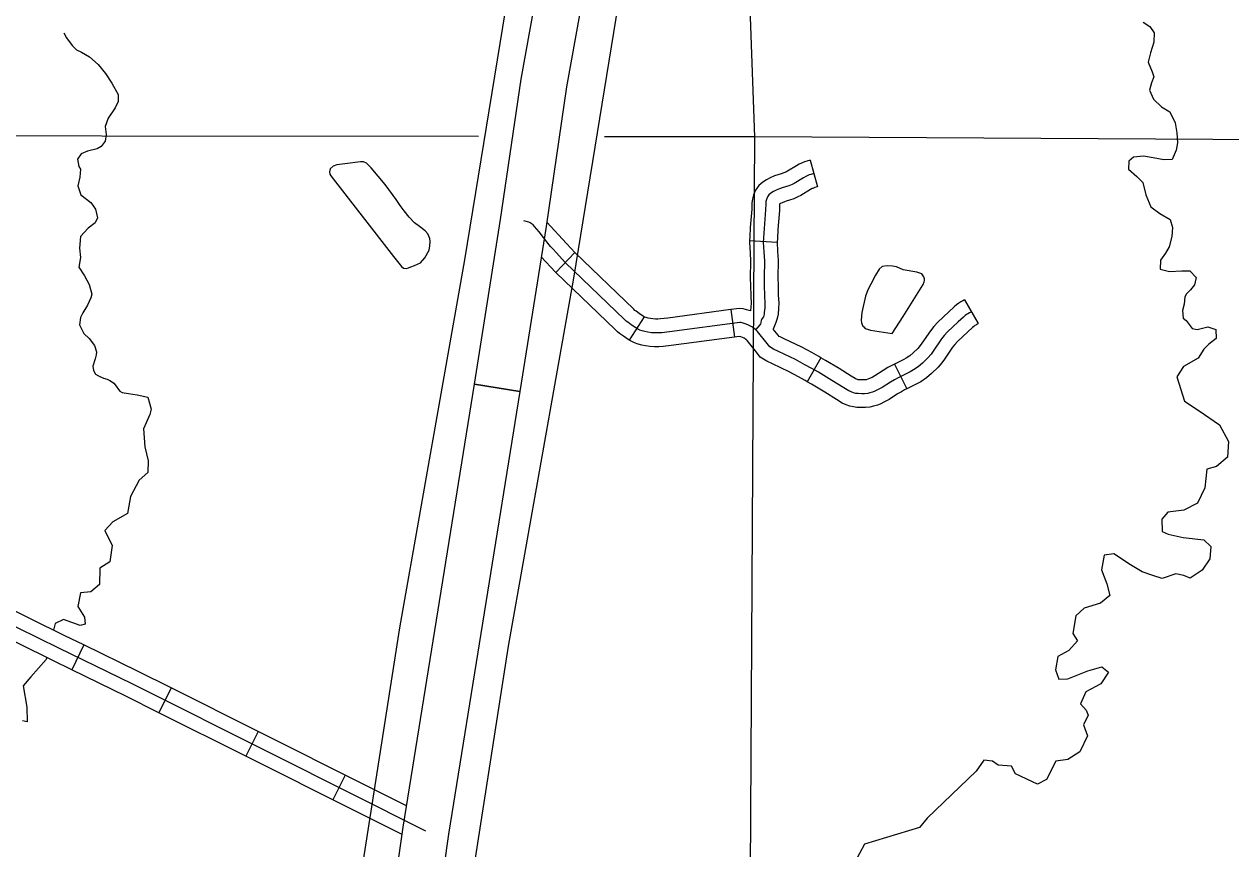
# Model space of a CAD drawing. Extents: x -492261 to -432772, y 1441225 to 1452922.
# Drawn here: x -458811.6 to -458624.4, y 1450839.6 to 1450967.5 of the extents above; entities that cross this region are included whole.
import ezdxf

# ---------------------------------------------------------------- set-up
doc = ezdxf.new("R2010")
doc.units = 0
doc.layers.add('Default', color=7, linetype='Continuous')

msp = doc.modelspace()

# ---------------------------------------------------------------- linework, layer by layer
at = {"layer": 'Default'}
for p, q in [((-458689.66, 1450946.43), (-458688.52, 1450942.29)), ((-458699.06, 1450933.96), (-458694.78, 1450933.73)), ((-458726.16, 1450932.1), (-458729.13, 1450929.01)), ((-458665.72, 1450924.78), (-458663.57, 1450921.08)), ((-458701.99, 1450923.25), (-458701.42, 1450919)), ((-458715.43, 1450922.15), (-458717.72, 1450918.52)), ((-458687.99, 1450915.78), (-458690.11, 1450912.06)), ((-458676.57, 1450914.79), (-458674.66, 1450910.96)), ((-458734.7, 1450910.58), (-458741.76, 1450911.7)), ((-458741.76, 1450911.7), (-458734.7, 1450910.58)), ((-458802.38, 1450871.24), (-458804.25, 1450867.39)), ((-458788.82, 1450864.58), (-458790.74, 1450860.74)), ((-458775.33, 1450857.82), (-458777.25, 1450853.99)), ((-458761.84, 1450851.07), (-458763.76, 1450847.23))]:
    msp.add_line(p, q, dxfattribs=at)
for points in [[(-458775.09, 1450741.98), (-458762.55, 1450815.06), (-458753.36, 1450873.9), (-458743.23, 1450930.99), (-458732.3, 1450998.14), (-458723.97, 1451053.35), (-458714.51, 1451109.99), (-458709.23, 1451142.3), (-458708.63, 1451144.59), (-458708.2, 1451147), (-458708.04, 1451149.94), (-458707.72, 1451153.24), (-458706.96, 1451233.13), (-458706.23, 1451310.87), (-458705.47, 1451401.93), (-458705.35, 1451497.74), (-458704.15, 1451560.62), (-458704.06, 1451606.12)], [(-458757.7, 1450741.98), (-458745.63, 1450812.29), (-458736.45, 1450871.08), (-458726.32, 1450928.11), (-458715.37, 1450995.48), (-458707.04, 1451050.66), (-458697.6, 1451107.2), (-458692.45, 1451138.71), (-458691.87, 1451140.9), (-458691.14, 1451145.04), (-458690.95, 1451148.63), (-458690.58, 1451152.32), (-458689.82, 1451232.97), (-458689.08, 1451310.72), (-458688.32, 1451401.84), (-458688.21, 1451497.57), (-458687.01, 1451560.44), (-458686.91, 1451606.08)], [(-458741.76, 1450911.7), (-458737.69, 1450937.21), (-458734.52, 1450958.98), (-458732.41, 1450970.73), (-458726.22, 1451008.19), (-458722.62, 1451030.54), (-458717.54, 1451060.5), (-458713.99, 1451081.36), (-458709.7, 1451108.97), (-458707.85, 1451122.03), (-458704.54, 1451139.83), (-458703.02, 1451148.6), (-458702.16, 1451217.61), (-458701.82, 1451257.17), (-458701.28, 1451283.17), (-458701.01, 1451317.21), (-458701, 1451317.95)], [(-458693.86, 1451317.92), (-458693.87, 1451317.16), (-458694.14, 1451283.06), (-458694.68, 1451257.07), (-458695.02, 1451217.53), (-458695.89, 1451147.94), (-458697.51, 1451138.57), (-458700.8, 1451120.88), (-458702.63, 1451107.92), (-458706.94, 1451080.21), (-458710.5, 1451059.31), (-458715.57, 1451029.37), (-458719.17, 1451007.04), (-458725.37, 1450969.52), (-458727.47, 1450957.83), (-458730.63, 1450936.14), (-458734.7, 1450910.58)], [(-458702.57, 1451068.8), (-458698.3, 1450950.04), (-458698.5, 1450916.52)], [(-458637.95, 1450967.83), (-458636.93, 1450967.16), (-458636.25, 1450966.18), (-458636.33, 1450964.71), (-458636.83, 1450963.09), (-458637.22, 1450961.62), (-458636.56, 1450960.15), (-458636.33, 1450959.35), (-458636.68, 1450958.42)], [(-458805.49, 1450966.19), (-458805.07, 1450965.4), (-458804.19, 1450964.24), (-458803.54, 1450963.54), (-458802.76, 1450963.16), (-458801.51, 1450962.47), (-458800.16, 1450961.27), (-458799.01, 1450959.87), (-458798.03, 1450958.4), (-458797.07, 1450956.62), (-458797.07, 1450955.53), (-458797.5, 1450954.54), (-458798.58, 1450952.97), (-458799.06, 1450951.67), (-458798.92, 1450950.44), (-458799.09, 1450949.37), (-458799.67, 1450948.53), (-458800.32, 1450948.17), (-458801.82, 1450947.84), (-458802.81, 1450947.42), (-458803.34, 1450946.57), (-458803.14, 1450945.46), (-458802.9, 1450945.06), (-458803.01, 1450943.8), (-458803.29, 1450942.47), (-458802.82, 1450941.05), (-458801.31, 1450939.85), (-458800.59, 1450938.84), (-458800.27, 1450937.47), (-458800.6, 1450936.72), (-458801.69, 1450935.89), (-458802.92, 1450934.6), (-458803.07, 1450932.81), (-458802.92, 1450931.35), (-458803.14, 1450929.83), (-458802.3, 1450928.5), (-458801.53, 1450927.15), (-458801.12, 1450925.66), (-458801.27, 1450925.09), (-458801.81, 1450923.93), (-458802.53, 1450922.76), (-458802.88, 1450922.01), (-458803.03, 1450920.91), (-458802.36, 1450919.55), (-458801.57, 1450918.77), (-458800.74, 1450917.7), (-458800.43, 1450916.73), (-458800.48, 1450916.25), (-458800.63, 1450915.61), (-458800.97, 1450914.48), (-458800.87, 1450913.83), (-458800.57, 1450913.26), (-458800.08, 1450912.96), (-458799.35, 1450912.6), (-458798.75, 1450912.48), (-458798.37, 1450912.28), (-458798.06, 1450912.1), (-458797.73, 1450911.87), (-458797.35, 1450911.39), (-458797.02, 1450910.86)], [(-458749.31, 1450842.39), (-458772.98, 1450854.25), (-458794.89, 1450865.22), (-458806.27, 1450870.75), (-458818.91, 1450876.97), (-458831.84, 1450882.93), (-458842.75, 1450888.09), (-458845.01, 1450889.25), (-458846.33, 1450890), (-458847.29, 1450890.63), (-458848, 1450891.1), (-458848.74, 1450891.65), (-458849.57, 1450892.36), (-458850.16, 1450893), (-458850.54, 1450893.68), (-458850.76, 1450894.25), (-458850.97, 1450895.02), (-458851.12, 1450895.91), (-458851.25, 1450896.99), (-458851.39, 1450899.62), (-458851.52, 1450902.46), (-458851.06, 1450963.88)], [(-458636.68, 1450958.42), (-458637, 1450957.3), (-458636.36, 1450955.91), (-458635.13, 1450954.71), (-458633.85, 1450953.91), (-458633.01, 1450952.23), (-458632.77, 1450950.66), (-458632.67, 1450949.12), (-458632.87, 1450947.99), (-458633.49, 1450946.54), (-458634.75, 1450946.51), (-458636.42, 1450946.82), (-458637.91, 1450947.07), (-458639.48, 1450946.88), (-458640.18, 1450946.26), (-458640.26, 1450945.03), (-458638.97, 1450943.89), (-458638.01, 1450942.99), (-458637.56, 1450941.05), (-458636.79, 1450939.21), (-458635.39, 1450938.15), (-458633.77, 1450937.25), (-458633.42, 1450935.97), (-458633.53, 1450934.59), (-458633.95, 1450932.97), (-458634.52, 1450932.01), (-458635.27, 1450930.9), (-458635.32, 1450929.55), (-458633.91, 1450929.19), (-458631.99, 1450929.29), (-458630.71, 1450929.29), (-458629.74, 1450928.26), (-458629.99, 1450927.08), (-458630.63, 1450926.34), (-458631.27, 1450925.72), (-458631.52, 1450925.23), (-458631.63, 1450924.08), (-458631.87, 1450923.13), (-458631.78, 1450921.93), (-458631.3, 1450921.58)], [(-457944.16, 1450953.01), (-458096.23, 1450948.31), (-458246.26, 1450948.79), (-458397.16, 1450949.72), (-458547.12, 1450949.17), (-458698.3, 1450950.04), (-458721.58, 1450950.06)], [(-458741.12, 1450950.08), (-458858.14, 1450950.19)], [(-458755.62, 1450942.66), (-458757.8, 1450945.26), (-458758.51, 1450945.96), (-458758.97, 1450946.18), (-458759.43, 1450946.17), (-458761.85, 1450945.88), (-458763.13, 1450945.73), (-458763.67, 1450945.49), (-458764.15, 1450945.08), (-458764.25, 1450944.62), (-458764.21, 1450944.24), (-458764.06, 1450944.02), (-458754.33, 1450931.47), (-458753.07, 1450929.95), (-458752.77, 1450929.68), (-458752.37, 1450929.63), (-458751.97, 1450929.75), (-458751.63, 1450929.88), (-458751.04, 1450930.09), (-458750.13, 1450930.52), (-458749.44, 1450931.31), (-458748.81, 1450932.47), (-458748.68, 1450933.14), (-458748.62, 1450933.82), (-458748.66, 1450934.31), (-458748.99, 1450935.02), (-458749.4, 1450935.47), (-458750.31, 1450936.16), (-458751.04, 1450936.69), (-458751.89, 1450937.61), (-458752.69, 1450938.6), (-458753.28, 1450939.41), (-458753.9, 1450940.34), (-458755.62, 1450942.66)], [(-458689.66, 1450946.43), (-458690.17, 1450946.28), (-458690.55, 1450946.16), (-458690.98, 1450945.98), (-458691.34, 1450945.81), (-458691.8, 1450945.54), (-458693.15, 1450944.73), (-458693.35, 1450944.63), (-458693.72, 1450944.47), (-458694.15, 1450944.32), (-458694.68, 1450944.17), (-458695.2, 1450943.98), (-458695.85, 1450943.7), (-458696.44, 1450943.4), (-458697.01, 1450943.03), (-458697.63, 1450942.52), (-458698.15, 1450941.78), (-458698.46, 1450941.06), (-458698.63, 1450940.43), (-458698.7, 1450939.78), (-458698.71, 1450938.84), (-458698.95, 1450935.99), (-458699.03, 1450934.52), (-458699.06, 1450933.96)], [(-458689.09, 1450944.36), (-458689.54, 1450944.23), (-458689.8, 1450944.15), (-458690.11, 1450944.02), (-458690.34, 1450943.91), (-458690.7, 1450943.7), (-458692.12, 1450942.84), (-458692.46, 1450942.68), (-458692.95, 1450942.47), (-458693.5, 1450942.28), (-458694.02, 1450942.13), (-458694.42, 1450941.99), (-458694.93, 1450941.77), (-458695.36, 1450941.55), (-458695.74, 1450941.3), (-458696.05, 1450941.05), (-458696.27, 1450940.73), (-458696.43, 1450940.35), (-458696.52, 1450940.03), (-458696.56, 1450939.66), (-458696.57, 1450938.74), (-458696.81, 1450935.84), (-458696.89, 1450934.4), (-458696.93, 1450933.66), (-458696.84, 1450932.2), (-458696.75, 1450930.82), (-458696.81, 1450928.18), (-458696.78, 1450927.01), (-458696.74, 1450925.46), (-458696.68, 1450924.2), (-458696.7, 1450923.55), (-458696.77, 1450922.8), (-458696.81, 1450922.53), (-458696.86, 1450922.35), (-458696.92, 1450922.16), (-458697.08, 1450921.9), (-458697.2, 1450921.7), (-458697.24, 1450921.55), (-458697.3, 1450921.26), (-458697.33, 1450921.17), (-458697.38, 1450921.07), (-458697.49, 1450920.89), (-458698.11, 1450920.16)], [(-458688.52, 1450942.29), (-458688.92, 1450942.18), (-458689.05, 1450942.14), (-458689.24, 1450942.06), (-458689.33, 1450942.02), (-458689.6, 1450941.86), (-458691.1, 1450940.96), (-458691.57, 1450940.73), (-458692.19, 1450940.46), (-458692.86, 1450940.24), (-458693.36, 1450940.09), (-458693.64, 1450939.99), (-458694.01, 1450939.83), (-458694.28, 1450939.69), (-458694.41, 1450939.61), (-458694.42, 1450939.54), (-458694.42, 1450938.64), (-458694.67, 1450935.69), (-458694.75, 1450934.29), (-458694.78, 1450933.73)], [(-458664.64, 1450922.93), (-458664.91, 1450922.77), (-458665.19, 1450922.61), (-458665.4, 1450922.48), (-458665.6, 1450922.33), (-458665.88, 1450922.1), (-458666.67, 1450921.36), (-458668.32, 1450919.81), (-458668.84, 1450919.25), (-458669.27, 1450918.7), (-458670.56, 1450916.8), (-458670.9, 1450916.35), (-458671.37, 1450915.78), (-458672.24, 1450914.93), (-458672.9, 1450914.39), (-458673.62, 1450913.9), (-458674.12, 1450913.62), (-458675.99, 1450912.69), (-458676.55, 1450912.39), (-458677.2, 1450912), (-458678.5, 1450911.17), (-458679.08, 1450910.84), (-458679.64, 1450910.59), (-458679.97, 1450910.46), (-458680.37, 1450910.33), (-458680.72, 1450910.25), (-458681.21, 1450910.21), (-458681.65, 1450910.2), (-458682.2, 1450910.23), (-458682.57, 1450910.27), (-458682.92, 1450910.35), (-458683.3, 1450910.49), (-458683.67, 1450910.65), (-458684.42, 1450911.12), (-458686.28, 1450912.28), (-458688.37, 1450913.53), (-458689.38, 1450914.11), (-458690.46, 1450914.71), (-458691.93, 1450915.51), (-458694.59, 1450916.77), (-458695.36, 1450917.12), (-458695.93, 1450917.48), (-458696.31, 1450917.99), (-458697.84, 1450919.88), (-458698.13, 1450920.18), (-458698.34, 1450920.35), (-458698.62, 1450920.54), (-458698.92, 1450920.71), (-458699.32, 1450920.91), (-458699.75, 1450921.07), (-458700.23, 1450921.21), (-458700.42, 1450921.26), (-458700.59, 1450921.28), (-458711.49, 1450919.82), (-458712.68, 1450919.67), (-458713.2, 1450919.63), (-458713.75, 1450919.63), (-458714.3, 1450919.67), (-458714.83, 1450919.75), (-458715.29, 1450919.84), (-458715.73, 1450919.96), (-458716.1, 1450920.09), (-458716.41, 1450920.23), (-458716.71, 1450920.42), (-458717.41, 1450920.89), (-458717.96, 1450921.29), (-458718.2, 1450921.48), (-458718.48, 1450921.73), (-458727.67, 1450930.58), (-458729.02, 1450932.04), (-458729.6, 1450932.66), (-458729.93, 1450933.02), (-458730.17, 1450933.3), (-458731.05, 1450934.45), (-458731.73, 1450935.33), (-458732.42, 1450936.12), (-458732.67, 1450936.38), (-458732.94, 1450936.62), (-458733.09, 1450936.71), (-458733.31, 1450936.81), (-458734.11, 1450937.02)], [(-458726.14, 1450932.08), (-458727.45, 1450933.49), (-458730.52, 1450936.81)], [(-458699.06, 1450933.96), (-458699.08, 1450933.65), (-458698.98, 1450932.06), (-458698.9, 1450930.78), (-458698.95, 1450928.18), (-458698.92, 1450926.96), (-458698.88, 1450925.39), (-458698.83, 1450924.18), (-458698.84, 1450923.67), (-458698.89, 1450923.05)], [(-458715.43, 1450922.15), (-458715.54, 1450922.21), (-458716.17, 1450922.65), (-458716.67, 1450923.01), (-458716.85, 1450923.14), (-458717.03, 1450923.3), (-458726.16, 1450932.1)], [(-458694.78, 1450933.73), (-458694.79, 1450933.67), (-458694.7, 1450932.33), (-458694.61, 1450930.87), (-458694.66, 1450928.19), (-458694.64, 1450927.06), (-458694.6, 1450925.54), (-458694.54, 1450924.23), (-458694.56, 1450923.44), (-458694.64, 1450922.53), (-458694.71, 1450922.07), (-458694.81, 1450921.72), (-458694.97, 1450921.24), (-458695.38, 1450920.24)], [(-458729.13, 1450929.01), (-458729.2, 1450929.08), (-458731.38, 1450931.43)], [(-458717.72, 1450918.52), (-458717.88, 1450918.62), (-458718.64, 1450919.14), (-458719.24, 1450919.57), (-458719.56, 1450919.82), (-458719.94, 1450920.15), (-458729.13, 1450929.01)], [(-458676.93, 1450919.57), (-458675.23, 1450922.17), (-458672.1, 1450927.13), (-458671.94, 1450927.56), (-458671.89, 1450927.79), (-458671.89, 1450928.05), (-458671.99, 1450928.36), (-458672.1, 1450928.5), (-458672.34, 1450928.78), (-458672.66, 1450928.89), (-458673.09, 1450929.08), (-458675.24, 1450929.4), (-458676.26, 1450929.89), (-458676.89, 1450929.99), (-458677.72, 1450930.03), (-458678.46, 1450929.95), (-458678.96, 1450929.51), (-458679.54, 1450928.58), (-458680.22, 1450927.21), (-458680.71, 1450926.31), (-458681.09, 1450925.35), (-458681.65, 1450922.82), (-458681.74, 1450921.61), (-458681.67, 1450921.21), (-458681.49, 1450920.67), (-458681.31, 1450920.56), (-458681.1, 1450920.31), (-458680.59, 1450920.15), (-458680.3, 1450920.07), (-458676.93, 1450919.57)], [(-458665.72, 1450924.78), (-458665.98, 1450924.63), (-458666.29, 1450924.45), (-458666.6, 1450924.26), (-458666.93, 1450924.02), (-458667.3, 1450923.7), (-458668.13, 1450922.92), (-458669.83, 1450921.32), (-458670.47, 1450920.65), (-458671, 1450919.96), (-458672.31, 1450918.04), (-458672.59, 1450917.67), (-458672.95, 1450917.23), (-458673.67, 1450916.53), (-458674.18, 1450916.11), (-458674.75, 1450915.73), (-458675.12, 1450915.52), (-458676.57, 1450914.79)], [(-458701.99, 1450923.25), (-458711.77, 1450921.95), (-458712.9, 1450921.8), (-458713.28, 1450921.77), (-458713.67, 1450921.77), (-458714.07, 1450921.8), (-458714.45, 1450921.86), (-458714.79, 1450921.93), (-458715.09, 1450922.01), (-458715.31, 1450922.09), (-458715.4, 1450922.13), (-458715.44, 1450922.15)], [(-458698.89, 1450923.05), (-458699.68, 1450923.29), (-458700.07, 1450923.38), (-458700.62, 1450923.43), (-458701.99, 1450923.25)], [(-458631.3, 1450921.58), (-458630.37, 1450920.33), (-458629.59, 1450920.17), (-458627.94, 1450920.58), (-458626.7, 1450920.18), (-458626.64, 1450918.75), (-458627.76, 1450917.89), (-458628.55, 1450917.1), (-458629.43, 1450915.73), (-458631.72, 1450914.45), (-458632.77, 1450912.82), (-458631.56, 1450909.03), (-458629.3, 1450907.57), (-458626.15, 1450905.37), (-458624.75, 1450902.8), (-458624.89, 1450900.39), (-458626.58, 1450898.91), (-458628.11, 1450898.51), (-458628.39, 1450895.63), (-458629.53, 1450893.23), (-458631.65, 1450892.15), (-458634.14, 1450891.83), (-458635.08, 1450890.78), (-458635.01, 1450888.83), (-458634.08, 1450888.42), (-458631.78, 1450887.9), (-458628.57, 1450887.57), (-458627.49, 1450886.51), (-458627.61, 1450884.58), (-458628.83, 1450882.86), (-458630.66, 1450881.62), (-458631.65, 1450882), (-458632.91, 1450882.26), (-458635.01, 1450881.55), (-458636.45, 1450882.03), (-458638.13, 1450882.59), (-458639.95, 1450883.67), (-458642.51, 1450885.36), (-458644.05, 1450885.15), (-458644.43, 1450882.88), (-458643.6, 1450880.72), (-458643.13, 1450878.93), (-458644.62, 1450877.74), (-458647.12, 1450876.94), (-458648.44, 1450875.76), (-458648.89, 1450873), (-458648.17, 1450871.87), (-458649.51, 1450870.41), (-458651.21, 1450869.48), (-458651.56, 1450867.38), (-458651.04, 1450865.93), (-458649.64, 1450865.99), (-458646.58, 1450867.21), (-458644.39, 1450867.83), (-458643.37, 1450867.05), (-458644.56, 1450865.22), (-458646.85, 1450863.99), (-458647.72, 1450862.13), (-458646.81, 1450861.12), (-458646.53, 1450860.38), (-458647.21, 1450858.85), (-458646.6, 1450857.14), (-458647.8, 1450854.65), (-458649.66, 1450853.49), (-458651.54, 1450853.22), (-458652.99, 1450850.4), (-458654.35, 1450849.63), (-458657.79, 1450851.27), (-458658.39, 1450852.46), (-458660.48, 1450852.58), (-458661.38, 1450853.22), (-458662.7, 1450853.36), (-458663.87, 1450851.65), (-458671.51, 1450844.36), (-458672.7, 1450842.93), (-458681.2, 1450840.33), (-458682.79, 1450837.45)], [(-458663.57, 1450921.08), (-458663.84, 1450920.92), (-458664.09, 1450920.77), (-458664.19, 1450920.71), (-458664.27, 1450920.65), (-458664.46, 1450920.49), (-458665.2, 1450919.8), (-458666.8, 1450918.29), (-458667.21, 1450917.85), (-458667.54, 1450917.43), (-458668.82, 1450915.56), (-458669.22, 1450915.02), (-458669.79, 1450914.33), (-458670.81, 1450913.33), (-458671.62, 1450912.67), (-458672.5, 1450912.07), (-458673.12, 1450911.73), (-458674.66, 1450910.96)], [(-458701.42, 1450919), (-458711.21, 1450917.7), (-458712.46, 1450917.54), (-458713.12, 1450917.49), (-458713.83, 1450917.49), (-458714.54, 1450917.54), (-458715.22, 1450917.64), (-458715.8, 1450917.76), (-458716.37, 1450917.92), (-458716.9, 1450918.1), (-458717.42, 1450918.34), (-458717.72, 1450918.52)], [(-458690.11, 1450912.06), (-458690.44, 1450912.24), (-458691.49, 1450912.84), (-458692.9, 1450913.6), (-458695.5, 1450914.83), (-458696.39, 1450915.24), (-458697.4, 1450915.88), (-458698, 1450916.67), (-458699.45, 1450918.46), (-458699.6, 1450918.61), (-458699.63, 1450918.64), (-458699.75, 1450918.72), (-458699.92, 1450918.82), (-458700.18, 1450918.94), (-458700.44, 1450919.04), (-458700.66, 1450919.1), (-458701.42, 1450919)], [(-458687.99, 1450915.78), (-458688.32, 1450915.97), (-458689.42, 1450916.59), (-458690.97, 1450917.42), (-458693.69, 1450918.71), (-458694.33, 1450919.01), (-458694.45, 1450919.08), (-458694.62, 1450919.31), (-458695.38, 1450920.24)], [(-458698.5, 1450916.52), (-458699.18, 1450800.33), (-458699.34, 1450785.71)], [(-458676.57, 1450914.79), (-458676.97, 1450914.6), (-458677.61, 1450914.26), (-458678.33, 1450913.83), (-458679.61, 1450913), (-458680.05, 1450912.75), (-458680.47, 1450912.57), (-458680.71, 1450912.47), (-458680.94, 1450912.39), (-458681.04, 1450912.37), (-458681.32, 1450912.35), (-458681.62, 1450912.34), (-458682, 1450912.36), (-458682.2, 1450912.39), (-458682.32, 1450912.42), (-458682.5, 1450912.48), (-458682.65, 1450912.55), (-458683.29, 1450912.94), (-458685.16, 1450914.11), (-458687.29, 1450915.38), (-458687.99, 1450915.78)], [(-458764.96, 1450770.67), (-458764.33, 1450774.43), (-458761.11, 1450794.56), (-458753.57, 1450837.91), (-458752.83, 1450842.98), (-458741.76, 1450911.7)], [(-458674.66, 1450910.96), (-458675.01, 1450910.79), (-458675.5, 1450910.52), (-458676.08, 1450910.18), (-458677.39, 1450909.34), (-458678.11, 1450908.93), (-458678.81, 1450908.61), (-458679.23, 1450908.45), (-458679.8, 1450908.26), (-458680.4, 1450908.12), (-458681.09, 1450908.07), (-458681.68, 1450908.05), (-458682.39, 1450908.09), (-458682.95, 1450908.16), (-458683.51, 1450908.29), (-458684.09, 1450908.49), (-458684.68, 1450908.76), (-458685.56, 1450909.31), (-458687.39, 1450910.46), (-458689.45, 1450911.68), (-458690.11, 1450912.06)], [(-458797.02, 1450910.86), (-458796.79, 1450910.63), (-458796.42, 1450910.41), (-458795.43, 1450910.22), (-458794.11, 1450910.02), (-458792.44, 1450909.66), (-458791.94, 1450907.83), (-458792.15, 1450906.97), (-458793.13, 1450904.74), (-458792.89, 1450901.99), (-458792.41, 1450899.8), (-458792.43, 1450897.99), (-458793.77, 1450896.78), (-458795.14, 1450894.29), (-458795.62, 1450891.64), (-458797.88, 1450890.32), (-458799.11, 1450889.01), (-458798, 1450886.65), (-458798.34, 1450884.15), (-458799.89, 1450883.14), (-458799.97, 1450880.64), (-458801.29, 1450879.5), (-458802.89, 1450879.32), (-458803.3, 1450877.21), (-458802.26, 1450875.57), (-458802.18, 1450874.46), (-458802.97, 1450874.27), (-458805.54, 1450875.18), (-458806.84, 1450874.55), (-458807.07, 1450873.53)], [(-458734.7, 1450910.58), (-458745.77, 1450841.9), (-458746.52, 1450836.78), (-458754.06, 1450793.38), (-458757.28, 1450773.28), (-458757.91, 1450769.5)], [(-458802.38, 1450871.24), (-458805.32, 1450872.68), (-458815.91, 1450877.88)], [(-458804.25, 1450867.39), (-458807.21, 1450868.83), (-458817.8, 1450874.04)], [(-458788.82, 1450864.58), (-458793.95, 1450867.14), (-458802.38, 1450871.24)], [(-458808.12, 1450869.28), (-458808.2, 1450868.99), (-458810.63, 1450866.32), (-458811.82, 1450864.92), (-458811.2, 1450861.61), (-458811.18, 1450859.34), (-458811.9, 1450859.5)], [(-458790.74, 1450860.74), (-458795.84, 1450863.3), (-458804.25, 1450867.39)], [(-458775.33, 1450857.82), (-458788.82, 1450864.58)], [(-458777.25, 1450853.99), (-458790.74, 1450860.74)], [(-458761.84, 1450851.07), (-458772.02, 1450856.17), (-458775.33, 1450857.82)], [(-458763.76, 1450847.23), (-458773.94, 1450852.34), (-458777.25, 1450853.99)], [(-458752.3, 1450846.29), (-458761.84, 1450851.07)], [(-458753, 1450841.84), (-458763.76, 1450847.23)]]:
    msp.add_lwpolyline(points, dxfattribs=at)

doc.saveas('drawing.dxf')
